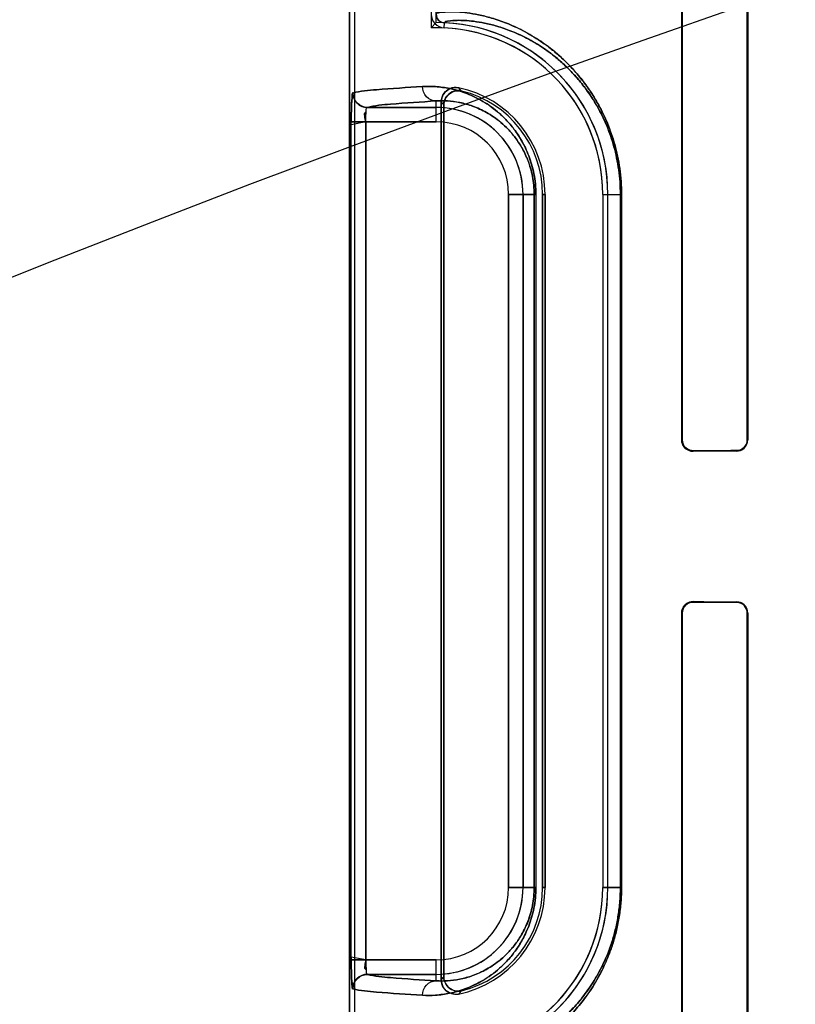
# Model space of a CAD drawing. Header units: millimetres. Extents: x 0 to 297, y 0 to 210.
# Tile 302 of 401: x 240.414 to 240.548, y 157.586 to 157.757. Entities that reach past the tile are written whole.
import ezdxf

# ---------------------------------------------------------------- set-up
doc = ezdxf.new("R2010")
doc.units = ezdxf.units.MM
doc.header["$LTSCALE"] = 16.335
doc.layers.get('0').update_dxf_attribs({"linetype": 'CONTINUOUS'})
for name, color, linetype in [('AXES_REF', 7, 'CONTINUOUS'), ('INTFCLR_1', 7, 'CONTINUOUS'), ('INTFCLR_72935', 7, 'CONTINUOUS')]:
    doc.layers.add(name, color=color, linetype=linetype)

msp = doc.modelspace()

# ---------------------------------------------------------------- linework, layer by layer
at = {"color": 7, "linetype": 'Continuous'}
for radius in [4.8479140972, 4.8475, 4.8164570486]:
    msp.add_circle((241.5069109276, 154.9564782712), radius, dxfattribs=at)
msp.add_arc((241.5069109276, 154.9564782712), 4.8, 278.2771290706, 261.7228709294, dxfattribs=at)
at = {"layer": 'AXES_REF', "color": 9, "linetype": 'Continuous'}
msp.add_circle((241.5069109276, 154.9564782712), 2.9642884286, dxfattribs=at)
at = {"layer": 'AXES_REF', "color": 7, "linetype": 'Continuous'}
msp.add_arc((241.5069109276, 154.9564782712), 4.91, 113.0826656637, 66.9173343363, dxfattribs=at)
at = {"layer": 'AXES_REF', "color": 9, "linetype": 'Continuous'}
msp.add_arc((241.5069109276, 154.9564782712), 4.4222561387, 94.4118118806, 85.5881881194, dxfattribs=at)
at = {"layer": 'INTFCLR_1', "color": 6, "linetype": 'Continuous'}
for p, q in [((240.4709951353, 156.7064711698), (240.4709951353, 158.0414711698)), ((240.4718767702, 156.7064711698), (240.4718767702, 158.0414795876)), ((240.5285193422, 157.8289711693), (240.5285193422, 157.6839711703)), ((240.528609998, 157.8289711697), (240.528609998, 157.68397117)), ((240.5398846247, 157.68397117), (240.5398846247, 157.8289711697)), ((240.5399666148, 157.6839711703), (240.5399666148, 157.8289711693)), ((240.4868767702, 157.5904539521), (240.4868767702, 157.7424883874)), ((240.4873142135, 157.7419398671), (240.4873142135, 157.5910024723)), ((240.504416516, 157.6064711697), (240.504416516, 157.7264711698)), ((240.5048539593, 157.7264711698), (240.5048539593, 157.6064711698)), ((240.5148539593, 157.7264711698), (240.5148539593, 157.6064711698)), ((240.5157355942, 157.6064711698), (240.5157355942, 157.7264711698)), ((240.5285193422, 157.6539711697), (240.5285193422, 157.5089711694)), ((240.528609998, 157.6539711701), (240.528609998, 157.5089711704)), ((240.5398846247, 157.5089711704), (240.5398846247, 157.6539711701)), ((240.5399666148, 157.5089711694), (240.5399666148, 157.6539711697))]:
    msp.add_line(p, q, dxfattribs=at)
at = {"layer": 'INTFCLR_1', "color": 9, "linetype": 'Continuous'}
for p, q in [((240.4873807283, 157.7552967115), (240.487423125, 157.7561773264)), ((240.4859951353, 157.7390144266), (240.4859951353, 157.7426362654)), ((240.4859951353, 157.7415140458), (240.4740504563, 157.7415140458)), ((240.4712837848, 157.5939279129), (240.4712837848, 157.7390144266)), ((240.4737811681, 157.7390144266), (240.4737811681, 157.5939279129)), ((240.4737811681, 157.7390144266), (240.4859951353, 157.7390144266)), ((240.4985383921, 157.7264711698), (240.4985383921, 157.6064711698)), ((240.4985383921, 157.7264711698), (240.503265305, 157.7264711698)), ((240.5010380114, 157.6064711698), (240.5010380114, 157.7264711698)), ((240.5029731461, 157.6064711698), (240.5029731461, 157.7264711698)), ((240.503265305, 157.7264711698), (240.503265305, 157.6064711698)), ((240.504416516, 157.7264711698), (240.5048539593, 157.7264711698)), ((240.5148539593, 157.7264711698), (240.5180958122, 157.7264711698)), ((240.5179113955, 157.6064711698), (240.5179113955, 157.7264711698)), ((240.5180958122, 157.7264711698), (240.5180958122, 157.6064711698)), ((240.5286099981, 157.6839711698), (240.5285193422, 157.6839711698)), ((240.5399666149, 157.6839711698), (240.5398846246, 157.6839711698)), ((240.5305211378, 157.6819798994), (240.5305211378, 157.6820685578)), ((240.5380211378, 157.6821002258), (240.5380211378, 157.6820167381)), ((240.5305211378, 157.6558737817), (240.5305211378, 157.6559624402)), ((240.5380211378, 157.6559256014), (240.5380211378, 157.6558421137)), ((240.5285193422, 157.6539711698), (240.5286099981, 157.6539711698)), ((240.5398846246, 157.6539711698), (240.5399666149, 157.6539711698)), ((240.503265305, 157.6064711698), (240.4985383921, 157.6064711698)), ((240.5048539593, 157.6064711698), (240.504416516, 157.6064711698)), ((240.5148539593, 157.6064711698), (240.5180958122, 157.6064711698)), ((240.4859951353, 157.5939279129), (240.4712837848, 157.5939279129)), ((240.4859951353, 157.5903060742), (240.4859951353, 157.5939279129)), ((240.4740504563, 157.5914282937), (240.4859951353, 157.5914282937))]:
    msp.add_line(p, q, dxfattribs=at)
at = {"layer": 'INTFCLR_1', "color": 7, "linetype": 'Continuous'}
for p, q in [((240.4737811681, 157.7390144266), (240.4712827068, 157.7385313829)), ((240.4712837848, 157.7390144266), (240.4737811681, 157.7390144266)), ((240.5299119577, 157.6821658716), (240.5305211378, 157.6820685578)), ((240.5305211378, 157.6558737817), (240.5299093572, 157.6557756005))]:
    msp.add_line(p, q, dxfattribs=at)
at = {"layer": 'INTFCLR_1', "color": 6, "linetype": 'Continuous'}
for centre, radius, start, end in [((240.4874952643, 157.7576757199), 0.002381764, 179.9974613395, 267.2436621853), ((240.4874952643, 157.7576757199), 0.0015001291, 179.9967087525, 267.2436535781), ((240.4859951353, 157.7264711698), 0.028858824, 1.1159e-06, 87.2480104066), ((240.4859951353, 157.7264711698), 0.0297404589, 0, 87.2479465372), ((240.4859951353, 157.7264711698), 0.018858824, 1.7076e-06, 78.1110807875), ((240.4859951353, 157.7264711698), 0.0184213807, 2.388e-07, 76.1647639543), ((240.4859951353, 157.6064711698), 0.028858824, 272.7521179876, 359.9999983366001), ((240.4859951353, 157.6064711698), 0.0297404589, 272.752118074, 360), ((240.4859951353, 157.6064711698), 0.018858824, 281.8889190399, 359.9999974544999), ((240.4859951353, 157.6064711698), 0.0184213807, 283.8352360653, 359.9999998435)]:
    msp.add_arc(centre, radius, start, end, dxfattribs=at)
at = {"layer": 'INTFCLR_1', "color": 9, "linetype": 'Continuous'}
for centre, radius, start, end in [((240.454644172, 157.7121133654), 0.0481478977, 42.044052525, 42.9598195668), ((240.4859951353, 157.7264711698), 0.0150428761, 0, 89.9999999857), ((240.4548026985, 157.7164607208), 0.0413059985, 38.0856594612, 39.0588530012), ((240.4859951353, 157.7264711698), 0.0125432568, 2.597e-07, 89.99999993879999), ((240.4859951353, 157.6064711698), 0.0150428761, 270.000000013, 359.9999999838), ((240.4859951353, 157.6064711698), 0.0125432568, 270.0000000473, 359.9999997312), ((240.4548027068, 157.6164816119), 0.0413059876, 320.9411471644, 321.9143409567), ((240.4546442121, 157.620828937), 0.0481478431, 317.0401802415, 317.9559483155)]:
    msp.add_arc(centre, radius, start, end, dxfattribs=at)
at = {"layer": 'INTFCLR_1', "color": 6, "linetype": 'Continuous'}
for centre, major_axis, start_param, end_param in [((240.7467711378, 157.6814711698), (0.2757760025, 0), 2.4294368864, 2.4721230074), ((240.7467711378, 157.6814711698), (0.2607760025, 0), 2.4989177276, 2.5485709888), ((240.7467711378, 157.6564711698), (0.2607760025, 0), -2.5485709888, -2.4989177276), ((240.7467711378, 157.6564711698), (0.2757760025, 0), -2.4721230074, -2.4294368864)]:
    msp.add_ellipse(centre, major_axis=major_axis, ratio=0.0034906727, start_param=start_param, end_param=end_param, dxfattribs=at)
at = {"layer": 'INTFCLR_1', "color": 9, "linetype": 'Continuous'}
for points, knots in [([(240.5180958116, 157.7264711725), (240.5180958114, 157.7279653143), (240.5179405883, 157.7301873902), (240.5174388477, 157.7330536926), (240.5169466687, 157.7350716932), (240.5163565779, 157.7369634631), (240.5154898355, 157.7392483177), (240.5144885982, 157.7413431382), (240.5133863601, 157.7432465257), (240.5123041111, 157.7449206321), (240.5109111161, 157.7467827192), (240.5091798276, 157.7487270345), (240.5069814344, 157.7508386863), (240.5043052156, 157.7529238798), (240.5016071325, 157.7545326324), (240.4995862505, 157.7555163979), (240.4977886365, 157.7562800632), (240.4957102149, 157.7569955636), (240.4934250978, 157.7575675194), (240.4914380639, 157.7579019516), (240.4897966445, 157.7580599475), (240.4881324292, 157.7581160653), (240.4871531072, 157.7579981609), (240.4859950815, 157.7578900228), (240.4859951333, 157.7576758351)], [0, 0, 0, 0, 0.0889624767, 0.1320587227, 0.1731704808, 0.2125452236, 0.2499716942, 0.3186065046, 0.3504676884, 0.3808901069, 0.4372578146, 0.4887306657, 0.535726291, 0.6186117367, 0.6900918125, 0.7223293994, 0.7523795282, 0.806346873, 0.8529608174, 0.8926493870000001, 0.9257163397, 0.9524727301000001, 0.9872470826, 1, 1, 1, 1]), ([(240.5179113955, 157.7264711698), (240.5179113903, 157.7278982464), (240.51776382, 157.7300203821), (240.5172866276, 157.7327579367), (240.5168186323, 157.7346849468), (240.5162574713, 157.736491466), (240.5154333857, 157.7386729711), (240.5144814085, 157.7406728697), (240.5134331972, 157.742489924), (240.5124043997, 157.7440875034), (240.5110802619, 157.7458640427), (240.5094344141, 157.7477186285), (240.507345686, 157.7497312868), (240.5048027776, 157.7517176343), (240.5022392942, 157.7532487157), (240.5003189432, 157.7541836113), (240.4986118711, 157.754908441), (240.4966382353, 157.7555857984), (240.4944697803, 157.7561246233), (240.4925854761, 157.7564359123), (240.491028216, 157.7565805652), (240.4894513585, 157.7566224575), (240.4885121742, 157.7565142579), (240.4874224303, 157.7563824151), (240.4874231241, 157.7561773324)], [0, 0, 0, 0, 0.0892584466, 0.1324872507, 0.1737197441, 0.2131970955, 0.2507274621, 0.3195106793, 0.3514129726, 0.38189045, 0.438318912, 0.4898005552, 0.5368058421, 0.6195979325, 0.6909782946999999, 0.7231259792, 0.7531290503, 0.8069405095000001, 0.85338955, 0.892886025, 0.9258102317, 0.9524756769, 0.9871727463, 1, 1, 1, 1]), ([(240.4836094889, 157.7451358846), (240.4809489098, 157.7449890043), (240.476938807, 157.7446781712), (240.4728806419, 157.7443726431), (240.4715555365, 157.7440136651)], [0, 0, 0, 0, 0.6599704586, 1, 1, 1, 1]), ([(240.503265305, 157.7264711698), (240.503265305, 157.7270777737), (240.5032068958, 157.7282749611), (240.5029534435, 157.7300113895), (240.5025612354, 157.7316352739), (240.5020632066, 157.7331201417), (240.5014879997, 157.7344634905), (240.5006746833, 157.736026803), (240.4995692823, 157.7377066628), (240.4981290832, 157.7393939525), (240.4966681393, 157.7407630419), (240.4952097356, 157.7418746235), (240.4933549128, 157.7430311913), (240.4910899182, 157.7440733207), (240.4884383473, 157.7448260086), (240.4859605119, 157.7451663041), (240.484368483, 157.7451777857), (240.4836094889, 157.7451358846)], [0, 0, 0, 0, 0.0600429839, 0.1184181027, 0.1734493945, 0.22517713, 0.2732606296, 0.3179414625, 0.3994792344, 0.4716692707, 0.5370373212, 0.5972913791, 0.6528779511, 0.7531551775, 0.8428840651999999, 0.9247587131, 1, 1, 1, 1]), ([(240.4859951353, 157.7426362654), (240.4853828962, 157.7426396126), (240.4840983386, 157.7432049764), (240.4836126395, 157.7445032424), (240.4836094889, 157.7451358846)], [0, 0, 0, 0, 0.4918058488, 1, 1, 1, 1]), ([(240.4740504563, 157.7415140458), (240.4753629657, 157.7418728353), (240.4793849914, 157.7421786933), (240.4833586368, 157.7424893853), (240.4859951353, 157.7426362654)], [0, 0, 0, 0, 0.3400599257, 1, 1, 1, 1]), ([(240.5029731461, 157.7264711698), (240.5029731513, 157.7269999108), (240.5029224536, 157.7280433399), (240.5027025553, 157.7295565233), (240.5023622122, 157.7309714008), (240.5018060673, 157.732636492), (240.5009582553, 157.7344407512), (240.4997684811, 157.7362543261), (240.4985204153, 157.7377199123), (240.497255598, 157.7389066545), (240.4959934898, 157.7398683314), (240.4943907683, 157.7408658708), (240.492434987, 157.7417606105), (240.490148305, 157.7423996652), (240.48801512, 157.7426795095), (240.486646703, 157.7426779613), (240.4859951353, 157.7426362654)], [0, 0, 0, 0, 0.0604434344, 0.11919797, 0.1745530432, 0.2265687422, 0.3196855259, 0.4015022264, 0.473822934, 0.5392349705, 0.5994014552, 0.6549095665, 0.7547931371, 0.8440475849, 0.9253631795, 1, 1, 1, 1]), ([(240.4836094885, 157.5878064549), (240.4843666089, 157.5877646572), (240.4859522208, 157.5877758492), (240.4884215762, 157.5881132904), (240.4910694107, 157.5888614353), (240.4933381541, 157.5899019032), (240.495198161, 157.5910595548), (240.4966628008, 157.5921745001), (240.4981264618, 157.5935453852), (240.4995624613, 157.5952276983), (240.5006643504, 157.5968990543), (240.5014776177, 157.5984565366), (240.502056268, 157.5998036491), (240.5025575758, 157.6012938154), (240.502950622, 157.6029166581), (240.5032061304, 157.6046582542), (240.5032653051, 157.605857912), (240.503265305, 157.6064711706)], [0, 0, 0, 0, 0.0750554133, 0.1564841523, 0.245985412, 0.3464640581, 0.4023384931, 0.4625915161, 0.5283646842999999, 0.6004622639, 0.6810443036, 0.725898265, 0.7742486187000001, 0.8260106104, 0.8813405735, 0.939298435, 1, 1, 1, 1]), ([(240.4859951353, 157.5903060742), (240.4866450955, 157.5902644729), (240.4880079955, 157.5902627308), (240.4901338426, 157.5905401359), (240.4924172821, 157.5911752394), (240.4943762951, 157.5920685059), (240.4959834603, 157.5930669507), (240.4972510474, 157.5940315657), (240.4985182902, 157.5952199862), (240.4997629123, 157.5966815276), (240.5009509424, 157.5984892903), (240.501799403, 157.6002886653), (240.5023590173, 157.601959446), (240.5027001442, 157.6033735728), (240.5029217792, 157.6048910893), (240.50297318, 157.6059366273), (240.5029731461, 157.6064711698)], [0, 0, 0, 0, 0.0744526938, 0.1553255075, 0.2443501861, 0.344434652, 0.4002308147, 0.4603906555, 0.5262223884, 0.5984573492, 0.6793343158, 0.7728337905, 0.8249234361, 0.8805639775, 0.938893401, 1, 1, 1, 1]), ([(240.5056863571, 157.581124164), (240.5070527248, 157.582179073), (240.5090731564, 157.584022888), (240.511550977, 157.5869483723), (240.5130935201, 157.5891840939), (240.5142722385, 157.5912265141), (240.5151366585, 157.5929490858), (240.515940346, 157.5948321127), (240.5166604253, 157.5968827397), (240.5172697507, 157.5991015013), (240.5177351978, 157.6014626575), (240.5180289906, 157.603937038), (240.5180958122, 157.605620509), (240.5180958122, 157.6064711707)], [0, 0, 0, 0, 0.1772713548, 0.2792693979, 0.3933089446, 0.4556233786, 0.5213336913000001, 0.5911069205, 0.6657363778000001, 0.7443546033, 0.8271968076, 0.9126420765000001, 1, 1, 1, 1]), ([(240.5061141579, 157.5822773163), (240.507413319, 157.583283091), (240.5093341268, 157.5850412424), (240.5116886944, 157.5878311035), (240.5131549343, 157.5899641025), (240.5142753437, 157.5919132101), (240.5150975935, 157.5935581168), (240.515861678, 157.5953559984), (240.5165465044, 157.5973141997), (240.5171258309, 157.5994327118), (240.5175684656, 157.6016876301), (240.5178478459, 157.6040508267), (240.5179114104, 157.6056586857), (240.5179113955, 157.6064711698)], [0, 0, 0, 0, 0.1769249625, 0.2787751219, 0.3927213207, 0.4550635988, 0.5207678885, 0.5906272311, 0.6652884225, 0.7439890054, 0.8269364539, 0.9125076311, 1, 1, 1, 1]), ([(240.4859951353, 157.5903060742), (240.4833586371, 157.5904529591), (240.4793850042, 157.5907636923), (240.4753629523, 157.5910694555), (240.4740504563, 157.5914282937)], [0, 0, 0, 0, 0.6599400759, 1, 1, 1, 1]), ([(240.4836094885, 157.5878064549), (240.4836126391, 157.5884390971), (240.4840983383, 157.5897373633), (240.4853828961, 157.5903027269), (240.4859951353, 157.5903060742)], [0, 0, 0, 0, 0.508194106, 1, 1, 1, 1]), ([(240.4715555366, 157.5889286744), (240.4728806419, 157.5885696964), (240.4769388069, 157.5882641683), (240.4809489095, 157.5879533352), (240.4836094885, 157.5878064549)], [0, 0, 0, 0, 0.3400295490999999, 1, 1, 1, 1])]:
    msp.add_open_spline(points, degree=3, knots=knots, dxfattribs=at)
at = {"layer": 'INTFCLR_1', "color": 6, "linetype": 'Continuous'}
for points, knots in [([(240.4868767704, 157.7424883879), (240.4868767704, 157.7430180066), (240.4873195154, 157.7444830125), (240.4890105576, 157.7451085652), (240.4898803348, 157.7449254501)], [0, 0, 0, 0, 0.3733751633, 1, 1, 1, 1]), ([(240.490400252, 157.7443580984), (240.4898767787, 157.7444870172), (240.4883162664, 157.7444001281), (240.4873142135, 157.7428442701), (240.4873142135, 157.7419398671)], [0, 0, 0, 0, 0.3734727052, 1, 1, 1, 1]), ([(240.4715555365, 157.7440136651), (240.4715562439, 157.7433763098), (240.4720881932, 157.7420500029), (240.4734139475, 157.741514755), (240.4740504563, 157.7415140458)], [0, 0, 0, 0, 0.5003322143, 1, 1, 1, 1]), ([(240.4737811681, 157.7390144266), (240.4737797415, 157.7391696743), (240.4737768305, 157.7398119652), (240.4738352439, 157.7406807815), (240.4738830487, 157.741259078), (240.4739989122, 157.7415315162), (240.4740504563, 157.7415140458)], [0, 0, 0, 0, 0.1826563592, 0.7651859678, 0.9359698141, 1, 1, 1, 1]), ([(240.5285193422, 157.6839711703), (240.5285193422, 157.6835210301), (240.5288794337, 157.6824701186), (240.5299531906, 157.6819769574), (240.5305211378, 157.6819798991)], [0, 0, 0, 0, 0.4421396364, 1, 1, 1, 1]), ([(240.5380211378, 157.6821002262), (240.538467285, 157.6821020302), (240.5394522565, 157.6824685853), (240.5398846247, 157.6834653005), (240.5398846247, 157.68397117)], [0, 0, 0, 0, 0.4686358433, 1, 1, 1, 1]), ([(240.5380211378, 157.6820167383), (240.5385023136, 157.6820189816), (240.5395333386, 157.6824195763), (240.5399666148, 157.6834579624), (240.5399666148, 157.6839711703)], [0, 0, 0, 0, 0.4838961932, 1, 1, 1, 1]), ([(240.5305211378, 157.6559624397), (240.5300699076, 157.6559647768), (240.5290169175, 157.6556090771), (240.5285193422, 157.6545380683), (240.5285193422, 157.6539711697)], [0, 0, 0, 0, 0.4431988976, 1, 1, 1, 1]), ([(240.5399666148, 157.6539711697), (240.5399666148, 157.6544295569), (240.5395964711, 157.655458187), (240.5385567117, 157.6559231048), (240.5380211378, 157.6559256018)], [0, 0, 0, 0, 0.4611694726, 1, 1, 1, 1]), ([(240.5398846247, 157.6539711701), (240.5398846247, 157.6544246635), (240.5395136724, 157.6554124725), (240.538519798, 157.6558400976), (240.5380211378, 157.6558421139)], [0, 0, 0, 0, 0.4762796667, 1, 1, 1, 1]), ([(240.4873142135, 157.5910024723), (240.4873142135, 157.5904633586), (240.4877717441, 157.5889688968), (240.4895220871, 157.5883679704), (240.490400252, 157.5885842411)], [0, 0, 0, 0, 0.3734722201, 1, 1, 1, 1]), ([(240.4898803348, 157.5880168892), (240.489362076, 157.5879077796), (240.4878372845, 157.588039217), (240.4868767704, 157.5895651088), (240.4868767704, 157.5904539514)], [0, 0, 0, 0, 0.3733759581, 1, 1, 1, 1])]:
    msp.add_open_spline(points, degree=3, knots=knots, dxfattribs=at)
at = {"layer": 'INTFCLR_1', "color": 7, "linetype": 'Continuous'}
for points, knots in [([(240.4712827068, 157.7385313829), (240.4712812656, 157.7388533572), (240.4712854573, 157.7396448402), (240.4712927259, 157.7407278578), (240.4713246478, 157.7417248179), (240.4713381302, 157.7426597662), (240.471478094, 157.7432740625), (240.4714200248, 157.7439769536), (240.4715555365, 157.7440136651)], [0, 0, 0, 0, 0.1755373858, 0.4319359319, 0.5881395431, 0.7249066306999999, 0.9234579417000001, 1, 1, 1, 1]), ([(240.4715555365, 157.7440136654), (240.4714384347, 157.7434282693), (240.4713109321, 157.7422257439), (240.4712944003, 157.740552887), (240.4712837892, 157.7394757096), (240.4712837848, 157.7390144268)], [0, 0, 0, 0, 0.3551241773, 0.7239401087, 1, 1, 1, 1]), ([(240.528609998, 157.68397117), (240.5286098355, 157.6834603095), (240.5290470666, 157.6824364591), (240.5300588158, 157.6820763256), (240.5305211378, 157.6820685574)], [0, 0, 0, 0, 0.5249028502, 1, 1, 1, 1]), ([(240.5305211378, 157.6558737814), (240.5300630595, 157.6558674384), (240.5290532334, 157.6555099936), (240.5286074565, 157.6544862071), (240.528609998, 157.6539711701)], [0, 0, 0, 0, 0.4707546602, 1, 1, 1, 1]), ([(240.4712837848, 157.5939279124), (240.4712837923, 157.593465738), (240.471294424, 157.5923880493), (240.4713109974, 157.5907151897), (240.4714384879, 157.5895135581), (240.4715555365, 157.5889286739)], [0, 0, 0, 0, 0.2765932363, 0.6451819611, 1, 1, 1, 1]), ([(240.471586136, 157.5888970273), (240.4714876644, 157.5887797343), (240.4713997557, 157.5898226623), (240.4713406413, 157.5904416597), (240.4712923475, 157.5921862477), (240.4712837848, 157.5932958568), (240.4712837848, 157.5939279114)], [0, 0, 0, 0, 0.0908190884, 0.3065073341, 0.6251820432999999, 1, 1, 1, 1]), ([(240.4737811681, 157.5939279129), (240.4737811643, 157.5937670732), (240.4737836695, 157.5930886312), (240.4738516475, 157.5925929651), (240.473898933, 157.5913046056), (240.4740807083, 157.5914124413)], [0, 0, 0, 0, 0.1889097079, 0.7517593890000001, 1, 1, 1, 1]), ([(240.4740504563, 157.5914282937), (240.4734139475, 157.5914275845), (240.4720881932, 157.5908923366), (240.471556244, 157.5895660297), (240.4715555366, 157.5889286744)], [0, 0, 0, 0, 0.4996677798, 1, 1, 1, 1]), ([(240.471586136, 157.5888970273), (240.4715830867, 157.5895387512), (240.4721067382, 157.590877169), (240.4734427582, 157.591415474), (240.4740807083, 157.5914124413)], [0, 0, 0, 0, 0.501474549, 1, 1, 1, 1])]:
    msp.add_open_spline(points, degree=3, knots=knots, dxfattribs=at)
for points in [[(240.5286099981, 157.6839711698), (240.5286099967, 157.6834339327), (240.5287829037, 157.6826807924), (240.5292926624, 157.6825111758)], [(240.5299093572, 157.6557756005), (240.5294152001, 157.6556103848), (240.5287613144, 157.6552357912), (240.5287613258, 157.6547147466)], [(240.4737811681, 157.5939279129), (240.4737811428, 157.5933905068), (240.4733050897, 157.5923892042), (240.4738375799, 157.5923166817)]]:
    msp.add_open_spline(points, degree=3, dxfattribs=at)
at = {"layer": 'INTFCLR_72935', "color": 6, "linetype": 'Continuous'}
for p, q in [((240.4709951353, 158.0414711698), (240.4709951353, 156.7064711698)), ((240.4718767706, 156.7064711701), (240.4718767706, 158.0414880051)), ((240.4851135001, 158.0417407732), (240.4851135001, 157.7553165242)), ((240.4859951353, 157.7562116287), (240.4859951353, 158.0417576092)), ((240.5285193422, 157.6839711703), (240.5285193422, 157.8289711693)), ((240.5286099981, 157.68397117), (240.5286099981, 157.8289711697)), ((240.5398846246, 157.8289711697), (240.5398846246, 157.68397117)), ((240.5399666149, 157.8289711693), (240.5399666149, 157.6839711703)), ((240.4859951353, 157.7562116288), (240.4851135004, 157.7553165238)), ((240.4868767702, 157.7424883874), (240.4868767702, 157.5904539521)), ((240.4873142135, 157.5910024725), (240.4873142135, 157.7419398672)), ((240.504416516, 157.7264711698), (240.504416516, 157.6064711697)), ((240.5048539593, 157.6064711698), (240.5048539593, 157.7264711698)), ((240.5148539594, 157.7264711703), (240.5148539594, 157.6064711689)), ((240.5157355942, 157.6064711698), (240.5157355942, 157.7264711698)), ((240.5285193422, 157.5089711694), (240.5285193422, 157.6539711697)), ((240.5286099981, 157.5089711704), (240.5286099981, 157.6539711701)), ((240.5398846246, 157.6539711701), (240.5398846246, 157.5089711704)), ((240.5399666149, 157.6539711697), (240.5399666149, 157.5089711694))]:
    msp.add_line(p, q, dxfattribs=at)
at = {"layer": 'INTFCLR_72935', "color": 9, "linetype": 'Continuous'}
for p, q in [((240.4859951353, 157.7390144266), (240.4859951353, 157.7426362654)), ((240.4740504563, 157.7415140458), (240.4859951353, 157.7415140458)), ((240.4712837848, 157.5939279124), (240.4712837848, 157.7390144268)), ((240.4859951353, 157.7390144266), (240.4712837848, 157.7390144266)), ((240.4737811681, 157.5939279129), (240.4737811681, 157.7390144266)), ((240.4985383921, 157.6064711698), (240.4985383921, 157.7264711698)), ((240.503265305, 157.7264711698), (240.4985383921, 157.7264711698)), ((240.5010380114, 157.7264711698), (240.5010380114, 157.6064711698)), ((240.5029731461, 157.7264711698), (240.5029731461, 157.6064711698)), ((240.503265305, 157.72647117), (240.503265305, 157.6064711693)), ((240.5048539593, 157.7264711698), (240.504416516, 157.7264711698)), ((240.5148539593, 157.7264711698), (240.5180958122, 157.7264711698)), ((240.5179113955, 157.7264711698), (240.5179113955, 157.6064711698)), ((240.5180958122, 157.7264711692), (240.5180958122, 157.6064711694)), ((240.5285193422, 157.6839711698), (240.5286099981, 157.6839711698)), ((240.5398846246, 157.6839711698), (240.5399666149, 157.6839711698)), ((240.5305211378, 157.6820685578), (240.5305211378, 157.6819798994)), ((240.5380211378, 157.6820167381), (240.5380211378, 157.6821002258)), ((240.5305211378, 157.6559624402), (240.5305211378, 157.6558737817)), ((240.5380211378, 157.6558421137), (240.5380211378, 157.6559256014)), ((240.5286099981, 157.6539711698), (240.5285193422, 157.6539711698)), ((240.5399666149, 157.6539711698), (240.5398846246, 157.6539711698)), ((240.4985383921, 157.6064711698), (240.503265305, 157.6064711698)), ((240.504416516, 157.6064711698), (240.5048539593, 157.6064711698)), ((240.5180958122, 157.6064711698), (240.5148539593, 157.6064711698)), ((240.4737811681, 157.5939279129), (240.4859951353, 157.5939279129)), ((240.4859951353, 157.5903060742), (240.4859951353, 157.5939279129)), ((240.4859951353, 157.5914282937), (240.4740504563, 157.5914282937))]:
    msp.add_line(p, q, dxfattribs=at)
at = {"layer": 'INTFCLR_72935', "color": 7, "linetype": 'Continuous'}
for p, q in [((240.5305211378, 157.6820685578), (240.5299093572, 157.682166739)), ((240.4737811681, 157.5939279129), (240.4712827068, 157.5944109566)), ((240.4712837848, 157.5939279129), (240.4737811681, 157.5939279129))]:
    msp.add_line(p, q, dxfattribs=at)
at = {"layer": 'INTFCLR_72935', "color": 6, "linetype": 'Continuous'}
for centre, radius, start, end in [((240.4859951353, 157.7264711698), 0.028858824, 1.1159e-06, 91.75065469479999), ((240.4859951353, 157.7264711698), 0.0297404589, 0, 90), ((240.4859951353, 157.7264711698), 0.018858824, 1.7076e-06, 78.1110807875), ((240.4859951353, 157.7264711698), 0.0184213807, 1.408e-07, 76.16476393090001), ((240.4859951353, 157.6064711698), 0.028858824, 268.2493453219, 359.9999983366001), ((240.4859951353, 157.6064711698), 0.0297404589, 270, 360), ((240.4859951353, 157.6064711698), 0.018858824, 281.8889190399, 359.9999974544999), ((240.4859951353, 157.6064711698), 0.0184213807, 283.835236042, 359.9999997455)]:
    msp.add_arc(centre, radius, start, end, dxfattribs=at)
at = {"layer": 'INTFCLR_72935', "color": 9, "linetype": 'Continuous'}
for centre, radius, start, end in [((240.4546442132, 157.7121134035), 0.0481478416, 42.0440516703, 42.9598197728), ((240.4859951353, 157.7264711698), 0.0150428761, 0, 90.0000000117), ((240.4548027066, 157.7164607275), 0.0413059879, 38.085659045, 39.0588528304), ((240.4859951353, 157.7264711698), 0.0125432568, 2.597e-07, 89.99999993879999), ((240.4859951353, 157.6064711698), 0.0150428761, 269.9999999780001, 360), ((240.4859951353, 157.6064711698), 0.0125432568, 270.0000000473, 359.9999997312), ((240.4548027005, 157.6164816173), 0.041305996, 320.9411467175, 321.9143403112), ((240.4546441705, 157.6208289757), 0.0481478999, 317.0401802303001, 317.9559472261)]:
    msp.add_arc(centre, radius, start, end, dxfattribs=at)
at = {"layer": 'INTFCLR_72935', "color": 6, "linetype": 'Continuous'}
for centre, major_axis, start_param, end_param in [((240.7467711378, 157.6814711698), (0.2757760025, 0), 2.4294368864, 2.4721230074), ((240.7467711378, 157.6814711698), (0.2607760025, 0), 2.4989177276, 2.5485709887), ((240.7467711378, 157.6564711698), (0.2607760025, 0), -2.5485709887, -2.4989177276), ((240.7467711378, 157.6564711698), (0.2757760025, 0), -2.4721230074, -2.4294368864)]:
    msp.add_ellipse(centre, major_axis=major_axis, ratio=0.0034906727, start_param=start_param, end_param=end_param, dxfattribs=at)
at = {"layer": 'INTFCLR_72935', "color": 9, "linetype": 'Continuous'}
for points, knots in [([(240.4859951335, 157.7576758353), (240.4859950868, 157.7578926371), (240.4871652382, 157.7579979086), (240.4881499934, 157.7581169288), (240.4898192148, 157.7580582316), (240.4914577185, 157.7578992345), (240.4934376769, 157.7575645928), (240.4957165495, 157.7569935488), (240.4982985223, 157.7561043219), (240.5011624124, 157.7547965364), (240.503666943, 157.7533051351), (240.5057714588, 157.751781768), (240.5074571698, 157.7503815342), (240.50917328, 157.7487335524), (240.5108983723, 157.7467975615), (240.5122857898, 157.7449463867), (240.5133681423, 157.7432763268), (240.5144744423, 157.7413706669), (240.5154794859, 157.7392724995), (240.5163496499, 157.7369837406), (240.5169423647, 157.7350877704), (240.5174368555, 157.7330638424), (240.5179401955, 157.7301921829), (240.5180958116, 157.7279669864), (240.5180958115, 157.7264711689)], [0, 0, 0, 0, 0.0129082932, 0.0479369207, 0.0747656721, 0.1077870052, 0.1472777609, 0.1937244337, 0.2476759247, 0.3095864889, 0.3808801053, 0.4208017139, 0.4641838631, 0.5112475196, 0.5623302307, 0.6184106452, 0.6487898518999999, 0.6807805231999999, 0.7495641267, 0.7869849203, 0.826503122, 0.8677591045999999, 0.910939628, 1, 1, 1, 1]), ([(240.4874231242, 157.7561773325), (240.4874224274, 157.7563848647), (240.4885235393, 157.7565142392), (240.4894679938, 157.7566234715), (240.4910498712, 157.756578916), (240.492604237, 157.7564333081), (240.4944816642, 157.7561219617), (240.4966439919, 157.7555839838), (240.4990959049, 157.7547420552), (240.501816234, 157.753499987), (240.5041955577, 157.7520811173), (240.5061952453, 157.7506302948), (240.5077974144, 157.7492957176), (240.5094286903, 157.7477243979), (240.5110682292, 157.7458779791), (240.5123871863, 157.7441118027), (240.5134159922, 157.742518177), (240.5144680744, 157.7406988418), (240.5154236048, 157.7386958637), (240.5162508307, 157.7365109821), (240.5168145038, 157.7347005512), (240.5172847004, 157.732767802), (240.517763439, 157.7300249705), (240.5179114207, 157.7278998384), (240.5179113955, 157.7264711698)], [0, 0, 0, 0, 0.0129801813, 0.0479272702, 0.07467801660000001, 0.1075601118, 0.1468359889, 0.1931264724, 0.246925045, 0.3086970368, 0.3798639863, 0.4197585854, 0.4631302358, 0.5101737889, 0.5612892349, 0.6174074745, 0.6478469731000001, 0.679887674, 0.7488118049, 0.7863275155, 0.8259425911, 0.8673290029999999, 0.9106438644, 1, 1, 1, 1]), ([(240.4715555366, 157.7440136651), (240.4728806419, 157.7443726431), (240.4769388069, 157.7446781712), (240.4809489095, 157.7449890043), (240.4836094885, 157.7451358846)], [0, 0, 0, 0, 0.3400295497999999, 1, 1, 1, 1]), ([(240.4836094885, 157.7451358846), (240.4843666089, 157.7451776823), (240.4859522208, 157.7451664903), (240.4884215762, 157.7448290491), (240.4910694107, 157.7440809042), (240.4933381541, 157.7430404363), (240.495198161, 157.7418827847), (240.4966628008, 157.7407678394), (240.4981264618, 157.7393969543), (240.4995624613, 157.7377146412), (240.5006643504, 157.7360432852), (240.5014776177, 157.7344858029), (240.502056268, 157.7331386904), (240.5025575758, 157.7316485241), (240.502950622, 157.7300256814), (240.5032061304, 157.7282840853), (240.5032653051, 157.7270844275), (240.503265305, 157.7264711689)], [0, 0, 0, 0, 0.0750554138, 0.1564841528, 0.2459854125, 0.3464640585, 0.4023384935, 0.4625915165, 0.5283646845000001, 0.6004622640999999, 0.6810443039, 0.7258982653, 0.7742486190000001, 0.8260106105, 0.8813405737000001, 0.9392984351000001, 1, 1, 1, 1]), ([(240.4859951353, 157.7426362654), (240.485382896, 157.7426396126), (240.4840983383, 157.7432049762), (240.4836126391, 157.7445032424), (240.4836094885, 157.7451358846)], [0, 0, 0, 0, 0.4918058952, 1, 1, 1, 1]), ([(240.4859951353, 157.7426362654), (240.4833586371, 157.7424893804), (240.4793850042, 157.7421786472), (240.4753629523, 157.7418728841), (240.4740504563, 157.7415140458)], [0, 0, 0, 0, 0.659940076, 1, 1, 1, 1]), ([(240.4859951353, 157.7426362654), (240.4866450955, 157.7426778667), (240.4880079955, 157.7426796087), (240.4901338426, 157.7424022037), (240.4924172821, 157.7417671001), (240.4943762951, 157.7408738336), (240.4959834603, 157.7398753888), (240.4972510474, 157.7389107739), (240.4985182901, 157.7377223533), (240.4997629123, 157.736260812), (240.5009509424, 157.7344530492), (240.501799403, 157.7326536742), (240.5023590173, 157.7309828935), (240.5027001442, 157.7295687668), (240.5029217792, 157.7280512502), (240.50297318, 157.7270057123), (240.5029731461, 157.7264711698)], [0, 0, 0, 0, 0.07445269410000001, 0.1553255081, 0.2443501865, 0.3444346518, 0.4002308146, 0.4603906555, 0.5262223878, 0.5984573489, 0.6793343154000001, 0.7728337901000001, 0.8249234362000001, 0.8805639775, 0.9388934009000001, 1, 1, 1, 1]), ([(240.503265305, 157.6064711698), (240.503265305, 157.6058645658), (240.5032068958, 157.6046673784), (240.5029534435, 157.60293095), (240.5025612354, 157.6013070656), (240.5020632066, 157.5998221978), (240.5014879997, 157.5984788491), (240.5006746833, 157.5969155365), (240.4995692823, 157.5952356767), (240.4981290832, 157.593548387), (240.4966681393, 157.5921792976), (240.4952097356, 157.591067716), (240.4933549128, 157.5899111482), (240.4910899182, 157.5888690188), (240.4884383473, 157.5881163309), (240.4859605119, 157.5877760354), (240.484368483, 157.5877645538), (240.4836094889, 157.5878064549)], [0, 0, 0, 0, 0.060042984, 0.1184181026, 0.1734493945, 0.22517713, 0.2732606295, 0.3179414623, 0.3994792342, 0.4716692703, 0.5370373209, 0.5972913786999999, 0.6528779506, 0.7531551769, 0.8428840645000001, 0.9247587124, 1, 1, 1, 1]), ([(240.5029731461, 157.6064711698), (240.5029731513, 157.6059424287), (240.5029224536, 157.6048989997), (240.5027025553, 157.6033858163), (240.5023622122, 157.6019709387), (240.5018060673, 157.6003058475), (240.5009582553, 157.5985015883), (240.4997684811, 157.5966880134), (240.4985204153, 157.5952224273), (240.497255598, 157.594035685), (240.4959934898, 157.5930740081), (240.4943907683, 157.5920764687), (240.492434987, 157.591181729), (240.490148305, 157.5905426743), (240.48801512, 157.5902628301), (240.486646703, 157.5902643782), (240.4859951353, 157.5903060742)], [0, 0, 0, 0, 0.0604434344, 0.1191979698, 0.1745530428, 0.2265687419, 0.3196855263, 0.4015022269, 0.4738229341, 0.5392349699, 0.599401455, 0.6549095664, 0.7547931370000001, 0.8440475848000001, 0.9253631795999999, 1, 1, 1, 1]), ([(240.5180958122, 157.6064711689), (240.5180958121, 157.6056208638), (240.5180290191, 157.6039374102), (240.5177354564, 157.6014645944), (240.5172708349, 157.599106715), (240.5166631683, 157.5968918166), (240.5159447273, 157.5948435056), (240.514905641, 157.5924060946), (240.5137215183, 157.5902015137), (240.5124328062, 157.5882261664), (240.5111851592, 157.586516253), (240.5090729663, 157.5840223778), (240.5070496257, 157.5821766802), (240.5056863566, 157.5811241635)], [0, 0, 0, 0, 0.0873225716, 0.1728040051, 0.2554867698, 0.333885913, 0.4084737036, 0.4782224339, 0.6058525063, 0.664771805, 0.7203508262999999, 0.82312809, 1, 1, 1, 1]), ([(240.5179113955, 157.6064711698), (240.5179113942, 157.6056590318), (240.5178478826, 157.6040512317), (240.5175687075, 157.6016895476), (240.5171268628, 157.5994376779), (240.5165490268, 157.5973225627), (240.5158657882, 157.5953666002), (240.5148779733, 157.5930398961), (240.513752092, 157.5909354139), (240.5125267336, 157.5890499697), (240.5113407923, 157.5874186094), (240.5098354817, 157.5856353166), (240.5079889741, 157.5838096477), (240.5067305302, 157.5827544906), (240.506114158, 157.5822773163)], [0, 0, 0, 0, 0.08744343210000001, 0.1730341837, 0.2558124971, 0.3342917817, 0.4089208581, 0.4787112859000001, 0.6063112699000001, 0.6652117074, 0.7207350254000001, 0.8233861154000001, 0.9160714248, 1, 1, 1, 1]), ([(240.4740504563, 157.5914282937), (240.4753629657, 157.5910695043), (240.4793849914, 157.5907636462), (240.4833586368, 157.5904529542), (240.4859951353, 157.5903060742)], [0, 0, 0, 0, 0.3400599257, 1, 1, 1, 1]), ([(240.4836094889, 157.5878064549), (240.4836126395, 157.5884390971), (240.4840983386, 157.5897373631), (240.4853828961, 157.5903027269), (240.4859951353, 157.5903060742)], [0, 0, 0, 0, 0.5081941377, 1, 1, 1, 1]), ([(240.4836094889, 157.5878064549), (240.4809489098, 157.5879533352), (240.476938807, 157.5882641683), (240.4728806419, 157.5885696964), (240.4715555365, 157.5889286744)], [0, 0, 0, 0, 0.6599704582, 1, 1, 1, 1])]:
    msp.add_open_spline(points, degree=3, knots=knots, dxfattribs=at)
at = {"layer": 'INTFCLR_72935', "color": 6, "linetype": 'Continuous'}
msp.add_open_spline([(240.4859951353, 157.7576758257), (240.4859951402, 157.7572195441), (240.4861661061, 157.7564807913), (240.4866218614, 157.7564588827)], degree=3, dxfattribs=at)
for points, knots in [([(240.4898803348, 157.7449254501), (240.4893620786, 157.7450345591), (240.4878372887, 157.7449031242), (240.4868767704, 157.7433772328), (240.4868767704, 157.7424883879)], [0, 0, 0, 0, 0.3733741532, 1, 1, 1, 1]), ([(240.4873142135, 157.7419398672), (240.4873142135, 157.742478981), (240.4877717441, 157.7439734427), (240.4895220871, 157.7445743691), (240.490400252, 157.7443580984)], [0, 0, 0, 0, 0.3734722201, 1, 1, 1, 1]), ([(240.5305211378, 157.6819798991), (240.5300699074, 157.6819775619), (240.5290169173, 157.682333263), (240.5285193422, 157.6834042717), (240.5285193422, 157.6839711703)], [0, 0, 0, 0, 0.4431989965, 1, 1, 1, 1]), ([(240.5398846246, 157.68397117), (240.5398846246, 157.6835176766), (240.539513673, 157.6825298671), (240.5385197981, 157.6821022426), (240.5380211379, 157.6821002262)], [0, 0, 0, 0, 0.4762796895, 1, 1, 1, 1]), ([(240.5380211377, 157.6820167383), (240.5384906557, 157.6820189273), (240.5395195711, 157.6824062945), (240.5399666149, 157.6834464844), (240.5399666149, 157.6839711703)], [0, 0, 0, 0, 0.4722579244, 1, 1, 1, 1]), ([(240.5285193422, 157.6539711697), (240.5285193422, 157.6544784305), (240.5289444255, 157.6555400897), (240.5300091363, 157.6559650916), (240.5305211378, 157.6559624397)], [0, 0, 0, 0, 0.4976711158, 1, 1, 1, 1]), ([(240.5286099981, 157.6539711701), (240.5286099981, 157.6544753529), (240.5290391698, 157.6554925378), (240.530052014, 157.6558758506), (240.5305211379, 157.6558737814)], [0, 0, 0, 0, 0.5180077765, 1, 1, 1, 1]), ([(240.5399666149, 157.6539711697), (240.5399666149, 157.6544910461), (240.539525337, 157.6555304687), (240.5384955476, 157.65592339), (240.5380211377, 157.6559256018)], [0, 0, 0, 0, 0.5228611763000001, 1, 1, 1, 1]), ([(240.5380211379, 157.6558421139), (240.5385195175, 157.6558400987), (240.5395133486, 157.6554128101), (240.5398846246, 157.6544249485), (240.5398846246, 157.6539711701)], [0, 0, 0, 0, 0.5234231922, 1, 1, 1, 1]), ([(240.4737811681, 157.5939279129), (240.4737797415, 157.5937726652), (240.4737768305, 157.5931303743), (240.4738352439, 157.592261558), (240.4738830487, 157.5916832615), (240.4739989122, 157.5914108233), (240.4740504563, 157.5914282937)], [0, 0, 0, 0, 0.1826563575, 0.7651859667, 0.9359698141, 1, 1, 1, 1]), ([(240.4715555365, 157.5889286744), (240.471556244, 157.5895660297), (240.4720881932, 157.5908923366), (240.4734139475, 157.5914275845), (240.4740504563, 157.5914282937)], [0, 0, 0, 0, 0.5003322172, 1, 1, 1, 1]), ([(240.490400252, 157.5885842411), (240.4898767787, 157.5884553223), (240.4883162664, 157.5885422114), (240.4873142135, 157.5900980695), (240.4873142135, 157.5910024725)], [0, 0, 0, 0, 0.3734727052, 1, 1, 1, 1]), ([(240.4868767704, 157.5904539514), (240.4868767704, 157.5899243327), (240.4873195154, 157.5884593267), (240.4890105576, 157.5878337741), (240.4898803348, 157.5880168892)], [0, 0, 0, 0, 0.3733751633, 1, 1, 1, 1])]:
    msp.add_open_spline(points, degree=3, knots=knots, dxfattribs=at)
at = {"layer": 'INTFCLR_72935', "color": 7, "linetype": 'Continuous'}
for points, knots in [([(240.471586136, 157.7440453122), (240.4714876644, 157.7441626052), (240.4713997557, 157.7431196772), (240.4713406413, 157.7425006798), (240.4712923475, 157.7407560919), (240.4712837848, 157.7396464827), (240.4712837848, 157.7390144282)], [0, 0, 0, 0, 0.090819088, 0.3065073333, 0.6251820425, 1, 1, 1, 1]), ([(240.4712837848, 157.7390144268), (240.4712837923, 157.739476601), (240.471294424, 157.7405542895), (240.4713109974, 157.7422271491), (240.4714384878, 157.7434287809), (240.4715555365, 157.7440136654)], [0, 0, 0, 0, 0.2765931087, 0.6451818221, 1, 1, 1, 1]), ([(240.4715555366, 157.7440136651), (240.471556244, 157.7433763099), (240.4720881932, 157.7420500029), (240.4734139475, 157.741514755), (240.4740504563, 157.7415140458)], [0, 0, 0, 0, 0.5003322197, 1, 1, 1, 1]), ([(240.4740807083, 157.7415298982), (240.4734427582, 157.7415268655), (240.4721067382, 157.7420651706), (240.4715830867, 157.7434035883), (240.471586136, 157.7440453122)], [0, 0, 0, 0, 0.4985254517, 1, 1, 1, 1]), ([(240.4737811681, 157.7390144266), (240.4737811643, 157.7391752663), (240.4737836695, 157.7398537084), (240.4738516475, 157.7403493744), (240.473898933, 157.7416377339), (240.4740807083, 157.7415298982)], [0, 0, 0, 0, 0.1889097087, 0.7517593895, 1, 1, 1, 1]), ([(240.5305211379, 157.6820685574), (240.5300630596, 157.6820749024), (240.5290532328, 157.6824323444), (240.5286074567, 157.6834561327), (240.5286099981, 157.68397117)], [0, 0, 0, 0, 0.4707545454, 1, 1, 1, 1]), ([(240.4712827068, 157.5944109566), (240.4712812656, 157.5940889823), (240.4712854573, 157.5932974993), (240.4712927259, 157.5922144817), (240.4713246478, 157.5912175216), (240.4713381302, 157.5902825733), (240.471478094, 157.589668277), (240.4714200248, 157.5889653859), (240.4715555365, 157.5889286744)], [0, 0, 0, 0, 0.1755373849, 0.4319359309, 0.5881395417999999, 0.7249066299, 0.9234579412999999, 1, 1, 1, 1]), ([(240.4715555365, 157.5889286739), (240.4714384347, 157.5895140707), (240.4713109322, 157.5907165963), (240.4712944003, 157.5923894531), (240.4712837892, 157.5934666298), (240.4712837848, 157.5939279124)], [0, 0, 0, 0, 0.3551246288, 0.7239401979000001, 1, 1, 1, 1])]:
    msp.add_open_spline(points, degree=3, knots=knots, dxfattribs=at)
for points in [[(240.4737811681, 157.7390144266), (240.4737811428, 157.7395518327), (240.4733050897, 157.7405531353), (240.4738375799, 157.7406256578)], [(240.5299093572, 157.682166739), (240.5294152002, 157.6823319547), (240.5287613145, 157.6827065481), (240.5287613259, 157.6832275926)]]:
    msp.add_open_spline(points, degree=3, dxfattribs=at)

doc.saveas('drawing.dxf')
